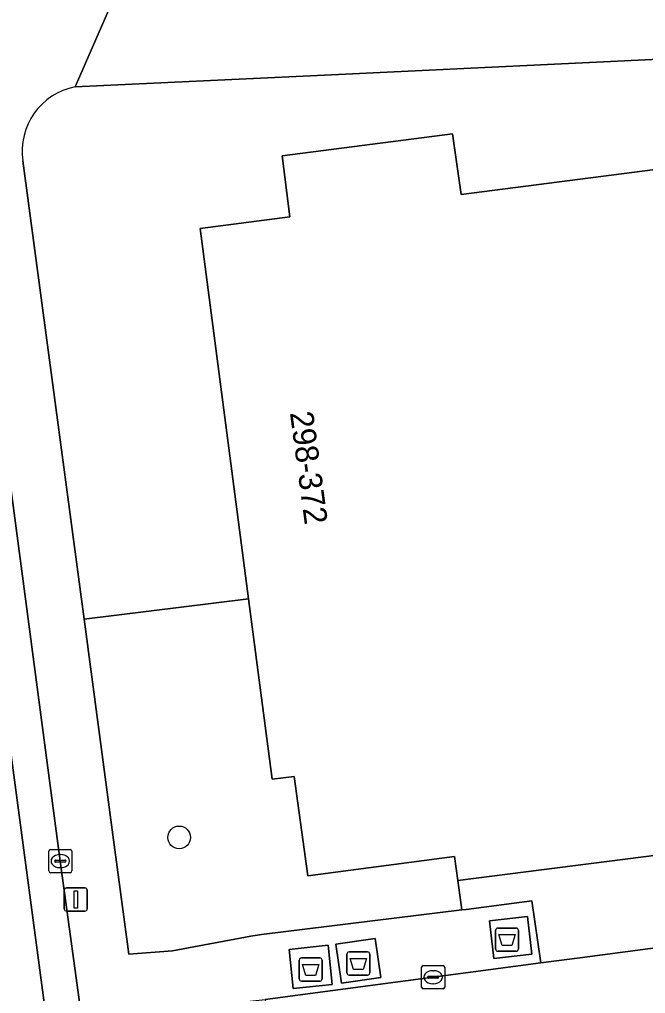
# Model space of a CAD drawing. Extents: x 160554 to 161248, y 385329 to 386506.
# Drawn here: x 161105.43 to 161132.45, y 385794.25 to 385836.26 of the extents above; entities that cross this region are included whole.
import ezdxf

# ---------------------------------------------------------------- set-up
doc = ezdxf.new("R2010")
doc.units = 0
for name, color, linetype in [('IMGEO_Afval_apart_plaats', 7, 'Continuous'), ('IMGEO_Boom', 7, 'Continuous'), ('IMGEO_Groenvoorziening', 7, 'Continuous'), ('IMGEO_Haag', 7, 'Continuous'), ('IMGEO_Kolk', 7, 'Continuous'), ('IMGEO_Lichtmast', 7, 'Continuous'), ('IMGEO_Pand', 7, 'Continuous'), ('IMGEO_Pand_nummerreeks', 7, 'Continuous'), ('IMGEO_Rijbaan_lokaal_open', 7, 'Continuous'), ('IMGEO_Voetpad_gesloten', 7, 'Continuous'), ('IMGEO_Voetpad_open', 7, 'Continuous')]:
    doc.layers.add(name, color=color, linetype=linetype)

msp = doc.modelspace()

# ---------------------------------------------------------------- linework, layer by layer
at = {"layer": 'IMGEO_Afval_apart_plaats'}
for p, q in [((161125.973, 385796.174), (161125.973, 385796.974)), ((161125.973, 385796.974), (161125.973, 385796.174)), ((161126.073, 385797.074), (161126.863, 385797.074)), ((161126.863, 385797.074), (161126.073, 385797.074)), ((161126.963, 385796.974), (161126.963, 385796.174)), ((161126.963, 385796.174), (161126.963, 385796.974)), ((161126.863, 385796.074), (161126.073, 385796.074)), ((161126.073, 385796.074), (161126.863, 385796.074)), ((161117.498, 385794.884), (161117.498, 385795.684)), ((161117.498, 385795.684), (161117.498, 385794.884)), ((161117.598, 385795.784), (161118.388, 385795.784)), ((161118.388, 385795.784), (161117.598, 385795.784)), ((161118.488, 385795.684), (161118.488, 385794.884)), ((161118.488, 385794.884), (161118.488, 385795.684)), ((161119.556, 385795.144), (161119.556, 385795.944)), ((161119.556, 385795.944), (161119.556, 385795.144)), ((161119.656, 385796.044), (161120.446, 385796.044)), ((161120.446, 385796.044), (161119.656, 385796.044)), ((161120.546, 385795.944), (161120.546, 385795.144)), ((161120.546, 385795.144), (161120.546, 385795.944)), ((161120.446, 385795.044), (161119.656, 385795.044)), ((161119.656, 385795.044), (161120.446, 385795.044)), ((161118.388, 385794.784), (161117.598, 385794.784)), ((161117.598, 385794.784), (161118.388, 385794.784))]:
    msp.add_line(p, q, dxfattribs=at)
for points in [[(161126.116, 385796.788), (161126.82, 385796.788), (161126.671, 385796.318), (161126.265, 385796.318), (161126.116, 385796.788)], [(161119.699, 385795.758), (161120.403, 385795.758), (161120.254, 385795.288), (161119.848, 385795.288), (161119.699, 385795.758)], [(161117.641, 385795.498), (161118.345, 385795.498), (161118.196, 385795.028), (161117.79, 385795.028), (161117.641, 385795.498)]]:
    msp.add_lwpolyline(points, dxfattribs=at)
for centre, start, end in [((161126.073, 385796.974), 90, 180), ((161126.073, 385796.974), 90, 180), ((161126.863, 385796.974), 0, 90), ((161126.863, 385796.974), 360, 90), ((161126.073, 385796.174), 180, 270), ((161126.073, 385796.174), 180, 270), ((161126.863, 385796.174), 270, 0), ((161126.863, 385796.174), 270, 0), ((161117.598, 385795.684), 90, 180), ((161117.598, 385795.684), 90, 180), ((161118.388, 385795.684), 0, 90), ((161118.388, 385795.684), 360, 90), ((161119.656, 385795.944), 90, 180), ((161119.656, 385795.944), 90, 180), ((161120.446, 385795.944), 0, 90), ((161120.446, 385795.944), 360, 90), ((161117.598, 385794.884), 180, 270), ((161117.598, 385794.884), 180, 270), ((161118.388, 385794.884), 270, 0), ((161118.388, 385794.884), 270, 0), ((161119.656, 385795.144), 180, 270), ((161119.656, 385795.144), 180, 270), ((161120.446, 385795.144), 270, 0), ((161120.446, 385795.144), 270, 0)]:
    msp.add_arc(centre, 0.1, start, end, dxfattribs=at)
at = {"layer": 'IMGEO_Boom'}
msp.add_circle((161112.32, 385800.984), 0.489, dxfattribs=at)
at = {"layer": 'IMGEO_Groenvoorziening'}
for points in [[(161141.156, 385834.932), (161118.295, 385833.84), (161107.835, 385833.357)], [(161105.573, 385830.161), (161108.212, 385810.396), (161115.311, 385811.271), (161113.225, 385827.247), (161117.093, 385827.746), (161116.76, 385830.384), (161124.12, 385831.334), (161124.495, 385828.714), (161132.855, 385829.793), (161135.427, 385810.18), (161137.524, 385810.46), (161138.794, 385800.962), (161124.339, 385799.127), (161124.515, 385797.853), (161124.71, 385797.877), (161127.537, 385798.252), (161127.921, 385795.566), (161129.615, 385795.79), (161137.432, 385796.821), (161144.064, 385797.771), (161148.879, 385798.46), (161146.898, 385813.418), (161144.195, 385832.536)]]:
    msp.add_lwpolyline(points, dxfattribs=at)
msp.add_arc((161108.367, 385830.582), 2.826, 100.8573, 188.564, dxfattribs=at)
at = {"layer": 'IMGEO_Haag'}
for points in [[(161141.156, 385834.932), (161118.295, 385833.84), (161107.835, 385833.357)], [(161105.573, 385830.161), (161108.212, 385810.396), (161115.311, 385811.271), (161113.225, 385827.247), (161117.093, 385827.746), (161116.76, 385830.384), (161124.12, 385831.334), (161124.495, 385828.714), (161132.855, 385829.793), (161135.427, 385810.18), (161137.524, 385810.46), (161138.794, 385800.962), (161124.339, 385799.127), (161124.515, 385797.853), (161124.71, 385797.877), (161127.537, 385798.252), (161127.921, 385795.566), (161129.615, 385795.79), (161137.432, 385796.821), (161144.064, 385797.771), (161148.879, 385798.46), (161146.898, 385813.418), (161144.195, 385832.536)]]:
    msp.add_lwpolyline(points, dxfattribs=at)
msp.add_arc((161108.367, 385830.582), 2.826, 100.8573, 188.564, dxfattribs=at)
at = {"layer": 'IMGEO_Kolk'}
for p, q in [((161106.687, 385799.535), (161106.687, 385800.387)), ((161106.762, 385800.461), (161107.614, 385800.461)), ((161107.688, 385800.387), (161107.688, 385799.535)), ((161106.946, 385799.955), (161106.946, 385799.967)), ((161107.384, 385799.918), (161106.986, 385799.918)), ((161106.989, 385800.004), (161107.387, 385800.004)), ((161107.175, 385800.241), (161107.2, 385800.241)), ((161107.43, 385799.967), (161107.43, 385799.955)), ((161107.614, 385799.461), (161106.762, 385799.461)), ((161107.198, 385799.681), (161107.173, 385799.681)), ((161122.778, 385794.528), (161122.778, 385795.38)), ((161122.853, 385795.454), (161123.705, 385795.454)), ((161123.266, 385795.234), (161123.291, 385795.234)), ((161123.779, 385795.38), (161123.779, 385794.528)), ((161123.037, 385794.948), (161123.037, 385794.96)), ((161123.475, 385794.911), (161123.077, 385794.911)), ((161123.08, 385794.997), (161123.478, 385794.997)), ((161123.521, 385794.96), (161123.521, 385794.948)), ((161123.705, 385794.454), (161122.853, 385794.454)), ((161123.289, 385794.674), (161123.264, 385794.674))]:
    msp.add_line(p, q, dxfattribs=at)
for points in [[(161106.687, 385799.535), (161106.687, 385800.387)], [(161106.762, 385800.461), (161107.614, 385800.461)], [(161107.688, 385800.387), (161107.688, 385799.535)], [(161107.614, 385799.461), (161106.762, 385799.461)], [(161122.778, 385794.528), (161122.778, 385795.38)], [(161122.853, 385795.454), (161123.705, 385795.454)], [(161123.779, 385795.38), (161123.779, 385794.528)], [(161123.705, 385794.454), (161122.853, 385794.454)]]:
    msp.add_lwpolyline(points, dxfattribs=at)
for centre, radius, start, end in [((161106.764, 385800.385), 0.0765, 91.552, 178.448), ((161106.764, 385800.385), 0.0765, 91.552, 178.448), ((161107.612, 385800.385), 0.0765, 1.552, 88.448), ((161107.612, 385800.385), 0.0765, 1.552, 88.448), ((161106.986, 385799.964), 0.0403, 85.8775, 175.7526), ((161106.983, 385799.954), 0.0366, 178.938, 274.7102), ((161107.387, 385799.961), 0.043, 264.8664, 352.4533), ((161107.391, 385799.966), 0.0386, 1.7309, 96.639), ((161106.764, 385799.537), 0.0765, 181.552, 268.448), ((161106.764, 385799.537), 0.0765, 181.552, 268.448), ((161107.612, 385799.537), 0.0765, 271.552, 358.448), ((161107.612, 385799.537), 0.0765, 271.552, 358.448), ((161122.855, 385795.378), 0.0765, 91.552, 178.448), ((161122.855, 385795.378), 0.0765, 91.552, 178.448), ((161123.703, 385795.378), 0.0765, 1.552, 88.448), ((161123.703, 385795.378), 0.0765, 1.552, 88.448), ((161123.077, 385794.957), 0.0403, 85.8775, 175.7526), ((161123.074, 385794.947), 0.0366, 178.938, 274.7102), ((161123.478, 385794.954), 0.043, 264.8664, 352.4533), ((161123.482, 385794.959), 0.0386, 1.7309, 96.639), ((161122.855, 385794.53), 0.0765, 181.552, 268.448), ((161122.855, 385794.53), 0.0765, 181.552, 268.448), ((161123.703, 385794.53), 0.0765, 271.552, 358.448), ((161123.703, 385794.53), 0.0765, 271.552, 358.448)]:
    msp.add_arc(centre, radius, start, end, dxfattribs=at)
for centre, major_axis, ratio, start_param, end_param in [((161107.174, 385799.961), (-0.387, 0.002), 0.722429, 4.712389, 7.853982), ((161107.199, 385799.961), (-0.39, 0.002), 0.717154, 1.570796, 4.712389), ((161123.265, 385794.954), (-0.387, 0.002), 0.722429, 4.712389, 7.853982), ((161123.29, 385794.954), (-0.39, 0.002), 0.717154, 1.570796, 4.712389)]:
    msp.add_ellipse(centre, major_axis=major_axis, ratio=ratio, start_param=start_param, end_param=end_param, dxfattribs=at)
at = {"layer": 'IMGEO_Lichtmast'}
for p, q in [((161107.361, 385797.903), (161107.361, 385798.703)), ((161107.361, 385798.703), (161107.361, 385797.903)), ((161107.461, 385798.803), (161108.251, 385798.803)), ((161108.251, 385798.803), (161107.461, 385798.803)), ((161108.351, 385798.703), (161108.351, 385797.903)), ((161108.351, 385797.903), (161108.351, 385798.703)), ((161108.251, 385797.803), (161107.461, 385797.803)), ((161107.461, 385797.803), (161108.251, 385797.803))]:
    msp.add_line(p, q, dxfattribs=at)
msp.add_lwpolyline([(161107.781, 385798.678), (161107.931, 385798.678), (161107.931, 385797.928), (161107.781, 385797.928), (161107.781, 385798.678)], dxfattribs=at)
for centre, start, end in [((161107.461, 385798.703), 90, 180), ((161107.461, 385798.703), 90, 180), ((161108.251, 385798.703), 0, 90), ((161108.251, 385798.703), 360, 90), ((161107.461, 385797.903), 180, 270), ((161107.461, 385797.903), 180, 270), ((161108.251, 385797.903), 270, 0), ((161108.251, 385797.903), 270, 0)]:
    msp.add_arc(centre, 0.1, start, end, dxfattribs=at)
at = {"layer": 'IMGEO_Pand'}
msp.add_lwpolyline([(161113.225, 385827.247), (161115.311, 385811.271), (161116.327, 385803.492), (161117.278, 385803.609), (161117.868, 385799.323), (161124.196, 385800.164), (161124.339, 385799.127), (161138.794, 385800.962), (161137.524, 385810.46), (161135.427, 385810.18), (161132.855, 385829.793), (161124.495, 385828.714), (161124.12, 385831.334), (161116.76, 385830.384), (161117.093, 385827.746)], close=True, dxfattribs=at)
at = {"layer": 'IMGEO_Rijbaan_lokaal_open'}
for points in [[(161101.922, 385839.331), (161101.395, 385843.23), (161099.92, 385843.054), (161106.707, 385792.242), (161107.869, 385792.45), (161108.204, 385792.51), (161107.188, 385799.961), (161104.211, 385822.264), (161101.949, 385839.14)], [(161099.92, 385843.054), (161096.923, 385842.687), (161102.669, 385799.702), (161103.751, 385791.851), (161106.707, 385792.242)]]:
    msp.add_lwpolyline(points, close=True, dxfattribs=at)
msp.add_lwpolyline([(161137.432, 385796.821), (161129.615, 385795.79), (161127.921, 385795.566), (161116.035, 385793.998), (161116.805, 385788.027), (161117.592, 385788.15), (161129.433, 385789.746), (161131.872, 385790.08)], dxfattribs=at)
at = {"layer": 'IMGEO_Voetpad_gesloten'}
for points in [[(161127.349, 385797.578), (161125.709, 385797.39), (161125.896, 385795.759), (161127.536, 385795.947)], [(161120.777, 385796.62), (161119.079, 385796.372), (161119.325, 385794.69), (161121.023, 385794.938)], [(161118.745, 385796.33), (161117.06, 385796.151), (161117.24, 385794.46), (161118.925, 385794.639)]]:
    msp.add_lwpolyline(points, close=True, dxfattribs=at)
at = {"layer": 'IMGEO_Voetpad_open'}
for points in [[(161107.835, 385833.357), (161110.155, 385838.705), (161109.707, 385841.529), (161109.093, 385847.254), (161108.31, 385853.127), (161106.831, 385864.213), (161106.018, 385870.302), (161105.071, 385877.411), (161104.228, 385883.733), (161103.425, 385889.752), (161101.984, 385900.55), (161101.158, 385906.745), (161099.668, 385917.914), (161098.284, 385917.719), (161099.453, 385908.779), (161098.427, 385908.647), (161098.628, 385907.063), (161098.463, 385906.833)], [(161101.269, 385844.311), (161101.379, 385843.379), (161102.567, 385843.564), (161103.109, 385839.473), (161101.922, 385839.331), (161101.949, 385839.14), (161104.211, 385822.264), (161107.188, 385799.961), (161108.204, 385792.51), (161108.393, 385791.052), (161109.556, 385791.169), (161110.193, 385786.256), (161115.754, 385787.853), (161114.968, 385793.875), (161116.035, 385793.998), (161127.921, 385795.566)], [(161110.155, 385838.705), (161107.835, 385833.357), (161118.295, 385833.84), (161141.156, 385834.932)], [(161127.921, 385795.566), (161127.537, 385798.252), (161124.71, 385797.877), (161124.515, 385797.853), (161115.877, 385796.789), (161115.416, 385796.717), (161112.027, 385796.087), (161110.14, 385795.945), (161109.483, 385800.875), (161108.212, 385810.396), (161105.573, 385830.161)]]:
    msp.add_lwpolyline(points, dxfattribs=at)
for points in [[(161117.278, 385803.609), (161116.327, 385803.492), (161115.311, 385811.271), (161108.212, 385810.396), (161109.483, 385800.875), (161110.14, 385795.945), (161112.027, 385796.087), (161115.416, 385796.717), (161115.877, 385796.789), (161124.515, 385797.853), (161124.339, 385799.127), (161124.196, 385800.164), (161117.868, 385799.323)], [(161125.709, 385797.39), (161127.349, 385797.578), (161127.536, 385795.947), (161125.896, 385795.759)], [(161119.079, 385796.372), (161120.777, 385796.62), (161121.023, 385794.938), (161119.325, 385794.69)], [(161117.06, 385796.151), (161118.745, 385796.33), (161118.925, 385794.639), (161117.24, 385794.46)]]:
    msp.add_lwpolyline(points, close=True, dxfattribs=at)
msp.add_arc((161108.367, 385830.582), 2.826, 100.8573, 188.564, dxfattribs=at)

# ---------------------------------------------------------------- texts
at = {"layer": 'IMGEO_Pand_nummerreeks'}
msp.add_text('298-372', height=1, rotation=277.6087, dxfattribs=at).set_placement((161117.096, 385819.299))

doc.saveas('drawing.dxf')
